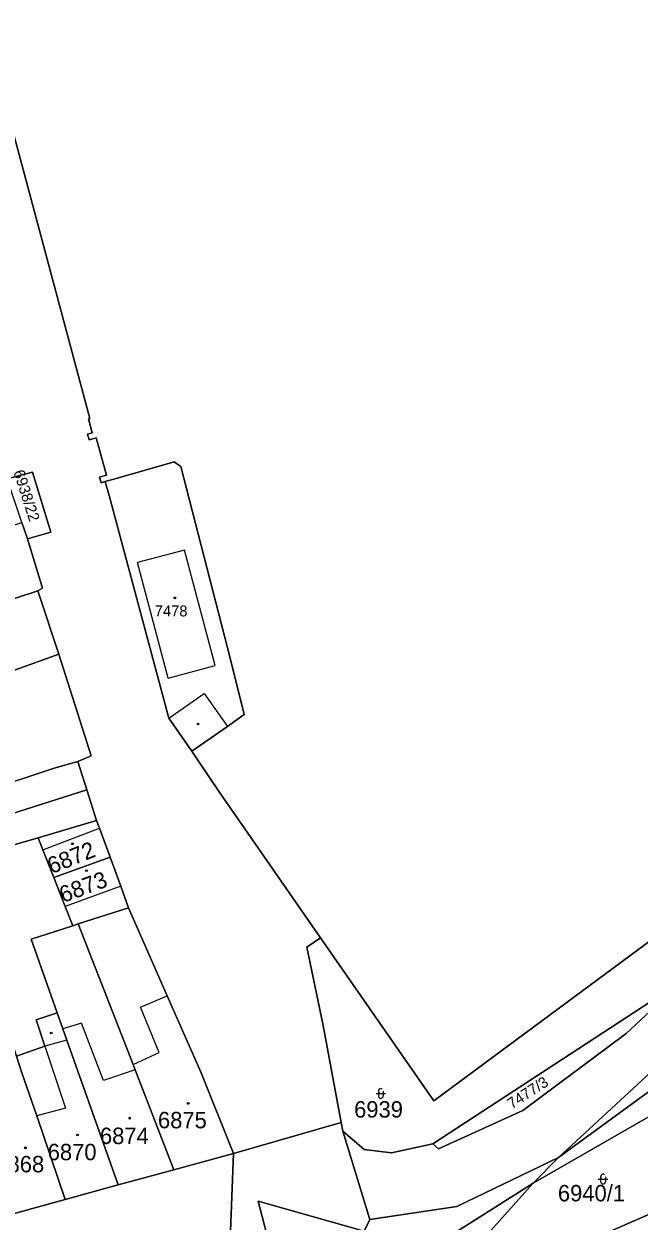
# Model space of a CAD drawing. Extents: x -596233 to -595156, y -1161235 to -1159375.
# Drawn here: x -595331.7 to -595268, y -1160156.8 to -1160032.8 of the extents above; entities that cross this region are included whole.
import ezdxf

# ---------------------------------------------------------------- set-up
doc = ezdxf.new("R2010")
doc.units = 0
for name, color, linetype in [('KN_CAR_KR', 7, 'Continuous'), ('KN_KULTURY', 7, 'Continuous'), ('KN_PARC_CIS_POZ', 7, 'Continuous'), ('KN_PARC_CIS_STAV', 7, 'Continuous'), ('KN_PARC_PLOCHA', 7, 'Continuous'), ('parcely_l', 7, 'Continuous')]:
    doc.layers.add(name, color=color, linetype=linetype)

msp = doc.modelspace()

# ---------------------------------------------------------------- linework, layer by layer
at = {"layer": 'KN_CAR_KR'}
for points in [[(-595315.11, -1160087.3), (-595319.97, -1160088.6)], [(-595311.93, -1160099.26), (-595315.11, -1160087.3)], [(-595316.78, -1160100.58), (-595319.97, -1160088.6)], [(-595316.78, -1160100.58), (-595311.93, -1160099.26)], [(-595316.73, -1160104.72), (-595313.05, -1160102.16)], [(-595313.05, -1160102.16), (-595310.66, -1160105.57)], [(-595329.78, -1160118.35), (-595323.91, -1160116.12)], [(-595321.71, -1160122.13), (-595327.47, -1160124.22)], [(-595319.65, -1160134.66), (-595316.88, -1160133.48)], [(-595317.73, -1160139.34), (-595319.65, -1160134.66)], [(-595325.76, -1160136.31), (-595327.69, -1160136.89)], [(-595323.48, -1160142.25), (-595325.76, -1160136.31)], [(-595327.27, -1160138.09), (-595329.56, -1160138.69)], [(-595329.56, -1160138.69), (-595327.41, -1160145.11)], [(-595320.43, -1160140.61), (-595317.73, -1160139.34)], [(-595320.22, -1160141.16), (-595323.48, -1160142.25)], [(-595327.41, -1160145.11), (-595330.39, -1160145.93)]]:
    msp.add_lwpolyline(points, dxfattribs=at)
at = {"layer": 'KN_KULTURY'}
for p, q in [((-595295.01, -1160143.35), (-595295.01, -1160143.85)), ((-595294.51, -1160143.35), (-595294.51, -1160143.85)), ((-595295.26, -1160143.6), (-595294.26, -1160143.6)), ((-595272.24, -1160152.47), (-595271.24, -1160152.47)), ((-595271.99, -1160152.22), (-595271.99, -1160152.72)), ((-595271.49, -1160152.22), (-595271.49, -1160152.72))]:
    msp.add_line(p, q, dxfattribs=at)
for centre, radius in [((-595316.09, -1160092.26), 0.09), ((-595316.09, -1160092.26), 0.0398), ((-595313.7, -1160105.32), 0.09), ((-595313.7, -1160105.32), 0.0398), ((-595326.69, -1160117.73), 0.09), ((-595326.69, -1160117.73), 0.0398), ((-595325.26, -1160120.52), 0.09), ((-595325.26, -1160120.52), 0.0398), ((-595328.9, -1160137.34), 0.09), ((-595328.9, -1160137.34), 0.0398), ((-595314.72, -1160144.63), 0.09), ((-595314.72, -1160144.63), 0.0398), ((-595320.78, -1160146.16), 0.09), ((-595320.78, -1160146.16), 0.0398), ((-595326.18, -1160147.9), 0.09), ((-595326.18, -1160147.9), 0.0398), ((-595331.58, -1160149.23), 0.09), ((-595331.58, -1160149.23), 0.0398)]:
    msp.add_circle(centre, radius, dxfattribs=at)
for centre, start, end in [((-595294.7597, -1160143.3503), 53.240312, 233.240312), ((-595294.7597, -1160143.8503), 180, 0), ((-595271.7397, -1160152.2203), 53.240312, 233.240312), ((-595271.7397, -1160152.7203), 180, 0)]:
    msp.add_arc(centre, 0.25, start, end, dxfattribs=at)
at = {"layer": 'KN_PARC_PLOCHA'}
for points in [[(-595336.26, -1160031.37), (-595324.9, -1160073.68), (-595325.04, -1160073.71), (-595324.65, -1160075.16), (-595325.13, -1160075.29), (-595324.97, -1160075.87), (-595324.24, -1160075.68), (-595323.18, -1160079.53), (-595323.92, -1160079.75), (-595323.74, -1160080.33), (-595323.3, -1160080.2), (-595322.89, -1160081.65), (-595316.73, -1160104.72), (-595314.35, -1160108.14), (-595313.99, -1160108.66), (-595311.52, -1160112.34), (-595301.02, -1160127.48), (-595302.42, -1160128.44), (-595300.75, -1160136.56), (-595298.87, -1160146.6), (-595310.03, -1160149.83), (-595313.37, -1160141.48), (-595316.88, -1160133.48), (-595320.89, -1160124.36), (-595321.71, -1160122.13), (-595322.81, -1160119.13), (-595323.91, -1160116.12), (-595324.2, -1160115.33), (-595325.22, -1160112.15), (-595326.15, -1160109.2), (-595324.78, -1160108.63), (-595328.13, -1160098.08), (-595330.29, -1160091.53), (-595329.8, -1160091.24), (-595331.36, -1160086.15), (-595328.93, -1160085.45), (-595330.86, -1160079.24), (-595333.48, -1160079.92)], [(-595264.98, -1160126.39), (-595274.65, -1160133.54), (-595289.28, -1160144.36), (-595301.02, -1160127.48), (-595311.52, -1160112.34), (-595313.99, -1160108.66), (-595314.35, -1160108.14), (-595310.66, -1160105.57), (-595308.9, -1160104.34), (-595310.38, -1160098.51), (-595315.49, -1160078.65), (-595316.16, -1160078.16), (-595322.18, -1160079.88), (-595322.67, -1160080.02), (-595322.96, -1160080.11), (-595323.3, -1160080.2), (-595323.74, -1160080.33), (-595323.92, -1160079.75), (-595323.18, -1160079.53), (-595324.24, -1160075.68), (-595324.97, -1160075.87), (-595325.13, -1160075.29), (-595324.65, -1160075.16), (-595325.04, -1160073.71), (-595324.9, -1160073.68), (-595336.26, -1160031.37)], [(-595266.29, -1160140.94), (-595276.37, -1160150.23), (-595286.89, -1160155.31), (-595295.89, -1160156.64), (-595298.7, -1160147.5), (-595296.49, -1160149.4), (-595293.64, -1160149.75), (-595289.36, -1160148.82), (-595288.8, -1160149.34), (-595280.05, -1160145.37), (-595269.35, -1160137.38), (-595263.39, -1160131.86)], [(-595310.51, -1160162.33), (-595310.03, -1160149.83), (-595298.87, -1160146.6), (-595298.7, -1160147.5), (-595295.89, -1160156.64), (-595296.48, -1160157.88), (-595307.46, -1160154.77), (-595303.8, -1160168.81)], [(-595332.86, -1160156.07), (-595327.47, -1160154.57), (-595321.96, -1160153.07), (-595316.19, -1160151.5), (-595310.03, -1160149.83), (-595310.51, -1160162.33), (-595314.75, -1160163.5), (-595314.79, -1160163.35), (-595317.49, -1160164.08), (-595320.25, -1160164.84), (-595320.22, -1160164.99), (-595323.71, -1160165.97), (-595329.94, -1160167.73), (-595336.24, -1160169.47)], [(-595282.36, -1160162.84), (-595258.21, -1160152.3), (-595257.63, -1160152.84), (-595252.55, -1160156.11), (-595246.76, -1160162.92)]]:
    msp.add_lwpolyline(points, dxfattribs=at)
for points in [[(-595314.35, -1160108.14), (-595316.73, -1160104.72), (-595322.89, -1160081.65), (-595323.3, -1160080.2), (-595322.96, -1160080.11), (-595322.67, -1160080.02), (-595322.18, -1160079.88), (-595316.16, -1160078.16), (-595315.49, -1160078.65), (-595310.38, -1160098.51), (-595308.9, -1160104.34), (-595310.66, -1160105.57)], [(-595331.36, -1160086.15), (-595331.95, -1160084.45), (-595333.48, -1160079.92), (-595330.86, -1160079.24), (-595328.93, -1160085.45)], [(-595331.36, -1160086.15), (-595329.8, -1160091.24), (-595330.29, -1160091.53), (-595334.55, -1160092.92), (-595338.7, -1160094.28), (-595340.66, -1160087.66), (-595336.78, -1160086.02), (-595331.95, -1160084.45)], [(-595328.13, -1160098.08), (-595341.94, -1160103.05), (-595347.04, -1160104.66), (-595348.44, -1160105.16), (-595369.6, -1160112.19), (-595372.1, -1160106.19), (-595344.13, -1160096.24), (-595338.7, -1160094.28), (-595334.55, -1160092.92), (-595330.29, -1160091.53)], [(-595326.15, -1160109.2), (-595328.6, -1160109.91), (-595336.13, -1160112.4), (-595344.11, -1160114.7), (-595347.04, -1160104.66), (-595341.94, -1160103.05), (-595328.13, -1160098.08), (-595324.78, -1160108.63)], [(-595325.22, -1160112.15), (-595344.1, -1160118.16), (-595345.21, -1160115.03), (-595344.11, -1160114.7), (-595336.13, -1160112.4), (-595328.6, -1160109.91), (-595326.15, -1160109.2)], [(-595324.2, -1160115.33), (-595330.26, -1160117.12), (-595339.27, -1160119.69), (-595344.64, -1160121.24), (-595349.69, -1160122.72), (-595355.15, -1160124.32), (-595361.29, -1160126.12), (-595368.87, -1160128.21), (-595375.18, -1160129.95), (-595380.66, -1160131.56), (-595386.34, -1160133.24), (-595393.7, -1160135.41), (-595399.04, -1160136.98), (-595404.54, -1160138.59), (-595410.25, -1160140.09), (-595411.75, -1160135.4), (-595394.86, -1160130.1), (-595367.47, -1160121.29), (-595355.84, -1160118.19), (-595345.21, -1160115.03), (-595344.1, -1160118.16), (-595325.22, -1160112.15)], [(-595322.81, -1160119.13), (-595328.65, -1160121.23), (-595329.78, -1160118.35), (-595330.26, -1160117.12), (-595324.2, -1160115.33), (-595323.91, -1160116.12)], [(-595328.65, -1160121.23), (-595327.47, -1160124.22), (-595326.68, -1160126.22), (-595330.99, -1160127.61), (-595328.28, -1160135.23), (-595330.47, -1160135.96), (-595329.56, -1160138.69), (-595332.49, -1160139.72), (-595332.8, -1160138.81), (-595339.27, -1160119.69), (-595330.26, -1160117.12), (-595329.78, -1160118.35)], [(-595320.89, -1160124.36), (-595326.11, -1160126.04), (-595326.68, -1160126.22), (-595327.47, -1160124.22), (-595328.65, -1160121.23), (-595322.81, -1160119.13), (-595321.71, -1160122.13)], [(-595263.39, -1160131.86), (-595289.36, -1160148.82), (-595293.64, -1160149.75), (-595296.49, -1160149.4), (-595298.7, -1160147.5), (-595298.87, -1160146.6), (-595300.75, -1160136.56), (-595302.42, -1160128.44), (-595301.02, -1160127.48), (-595289.28, -1160144.36), (-595274.65, -1160133.54), (-595264.98, -1160126.39), (-595258.76, -1160121.85)], [(-595310.03, -1160149.83), (-595316.19, -1160151.5), (-595320.22, -1160141.16), (-595320.43, -1160140.61), (-595326.11, -1160126.04), (-595320.89, -1160124.36), (-595316.88, -1160133.48), (-595313.37, -1160141.48)], [(-595316.19, -1160151.5), (-595321.96, -1160153.07), (-595327.27, -1160138.09), (-595327.69, -1160136.89), (-595328.28, -1160135.23), (-595330.99, -1160127.61), (-595326.68, -1160126.22), (-595326.11, -1160126.04), (-595320.43, -1160140.61), (-595320.22, -1160141.16)], [(-595248.39, -1160129.82), (-595276.37, -1160150.23), (-595266.29, -1160140.94), (-595250.91, -1160126.53)], [(-595247.15, -1160131.43), (-595247.76, -1160131.89), (-595250.21, -1160132.83), (-595255.84, -1160136.68), (-595261.54, -1160142.89), (-595278.99, -1160152.89), (-595276.37, -1160150.23), (-595248.39, -1160129.82)], [(-595289.36, -1160148.82), (-595263.39, -1160131.86), (-595269.35, -1160137.38), (-595280.05, -1160145.37), (-595288.8, -1160149.34)], [(-595321.96, -1160153.07), (-595327.47, -1160154.57), (-595330.39, -1160145.93), (-595331.94, -1160141.46), (-595332.49, -1160139.72), (-595329.56, -1160138.69), (-595330.47, -1160135.96), (-595328.28, -1160135.23), (-595327.69, -1160136.89), (-595327.27, -1160138.09)], [(-595332.49, -1160139.72), (-595331.94, -1160141.46), (-595330.39, -1160145.93), (-595327.47, -1160154.57), (-595332.86, -1160156.07), (-595335.78, -1160147.45), (-595337.99, -1160140.7), (-595336, -1160139.95), (-595335.98, -1160140.01), (-595332.8, -1160138.81)], [(-595258.21, -1160152.3), (-595282.36, -1160162.84), (-595285.95, -1160160.69), (-595278.99, -1160152.89), (-595261.54, -1160142.89), (-595263.61, -1160147.28)], [(-595278.99, -1160152.89), (-595289.81, -1160159.77), (-595299.44, -1160165.12), (-595300.13, -1160165.51), (-595296.48, -1160157.88), (-595295.89, -1160156.64), (-595286.89, -1160155.31), (-595276.37, -1160150.23)], [(-595282.36, -1160162.84), (-595298.46, -1160167.16), (-595299.44, -1160165.12), (-595289.81, -1160159.77), (-595278.99, -1160152.89), (-595285.95, -1160160.69)], [(-595296.48, -1160157.88), (-595300.13, -1160165.51), (-595299.44, -1160165.12), (-595298.46, -1160167.16), (-595303.8, -1160168.81), (-595307.46, -1160154.77)]]:
    msp.add_lwpolyline(points, close=True, dxfattribs=at)
at = {"layer": 'parcely_l'}
for points in [[(-595323.3, -1160080.2), (-595323.74, -1160080.33), (-595323.92, -1160079.75), (-595323.18, -1160079.53), (-595324.24, -1160075.68), (-595324.97, -1160075.87), (-595325.13, -1160075.29), (-595324.65, -1160075.16), (-595325.04, -1160073.71), (-595324.9, -1160073.68), (-595336.26, -1160031.37), (-595350.03, -1159978.41)], [(-595314.35, -1160108.14), (-595310.66, -1160105.57), (-595308.9, -1160104.34), (-595310.38, -1160098.51), (-595315.49, -1160078.65), (-595316.16, -1160078.16), (-595322.18, -1160079.88), (-595322.67, -1160080.02), (-595322.96, -1160080.11), (-595323.3, -1160080.2)], [(-595331.36, -1160086.15), (-595328.93, -1160085.45), (-595330.86, -1160079.24), (-595333.48, -1160079.92)], [(-595323.3, -1160080.2), (-595322.89, -1160081.65), (-595316.73, -1160104.72), (-595314.35, -1160108.14)], [(-595331.95, -1160084.45), (-595331.36, -1160086.15)], [(-595331.36, -1160086.15), (-595329.8, -1160091.24), (-595330.29, -1160091.53)], [(-595330.29, -1160091.53), (-595334.55, -1160092.92), (-595338.7, -1160094.28)], [(-595328.13, -1160098.08), (-595330.29, -1160091.53)], [(-595347.04, -1160104.66), (-595341.94, -1160103.05), (-595328.13, -1160098.08)], [(-595326.15, -1160109.2), (-595324.78, -1160108.63), (-595328.13, -1160098.08)], [(-595301.02, -1160127.48), (-595311.52, -1160112.34), (-595313.99, -1160108.66), (-595314.35, -1160108.14)], [(-595344.11, -1160114.7), (-595336.13, -1160112.4), (-595328.6, -1160109.91), (-595326.15, -1160109.2)], [(-595326.15, -1160109.2), (-595325.22, -1160112.15)], [(-595345.21, -1160115.03), (-595344.1, -1160118.16), (-595325.22, -1160112.15)], [(-595325.22, -1160112.15), (-595324.2, -1160115.33)], [(-595330.26, -1160117.12), (-595324.2, -1160115.33)], [(-595324.2, -1160115.33), (-595323.91, -1160116.12), (-595322.81, -1160119.13)], [(-595330.26, -1160117.12), (-595339.27, -1160119.69)], [(-595328.65, -1160121.23), (-595329.78, -1160118.35), (-595330.26, -1160117.12)], [(-595322.81, -1160119.13), (-595328.65, -1160121.23)], [(-595320.89, -1160124.36), (-595321.71, -1160122.13), (-595322.81, -1160119.13)], [(-595326.68, -1160126.22), (-595327.47, -1160124.22), (-595328.65, -1160121.23)], [(-595258.76, -1160121.85), (-595264.98, -1160126.39), (-595274.65, -1160133.54), (-595289.28, -1160144.36), (-595301.02, -1160127.48)], [(-595326.11, -1160126.04), (-595320.89, -1160124.36)], [(-595320.89, -1160124.36), (-595316.88, -1160133.48), (-595313.37, -1160141.48), (-595310.03, -1160149.83)], [(-595326.11, -1160126.04), (-595326.68, -1160126.22)], [(-595316.19, -1160151.5), (-595320.22, -1160141.16), (-595320.43, -1160140.61), (-595326.11, -1160126.04)], [(-595326.68, -1160126.22), (-595330.99, -1160127.61), (-595328.28, -1160135.23)], [(-595301.02, -1160127.48), (-595302.42, -1160128.44), (-595300.75, -1160136.56), (-595298.87, -1160146.6)], [(-595276.37, -1160150.23), (-595248.39, -1160129.82)], [(-595289.36, -1160148.82), (-595263.39, -1160131.86)], [(-595263.39, -1160131.86), (-595269.35, -1160137.38), (-595280.05, -1160145.37), (-595288.8, -1160149.34), (-595289.36, -1160148.82)], [(-595332.49, -1160139.72), (-595329.56, -1160138.69), (-595330.47, -1160135.96), (-595328.28, -1160135.23)], [(-595328.28, -1160135.23), (-595327.69, -1160136.89), (-595327.27, -1160138.09), (-595321.96, -1160153.07)], [(-595327.47, -1160154.57), (-595330.39, -1160145.93), (-595331.94, -1160141.46), (-595332.49, -1160139.72)], [(-595276.37, -1160150.23), (-595266.29, -1160140.94)], [(-595261.54, -1160142.89), (-595278.99, -1160152.89)], [(-595298.87, -1160146.6), (-595310.03, -1160149.83)], [(-595298.87, -1160146.6), (-595298.7, -1160147.5)], [(-595298.7, -1160147.5), (-595295.89, -1160156.64)], [(-595298.7, -1160147.5), (-595296.49, -1160149.4), (-595293.64, -1160149.75), (-595289.36, -1160148.82)], [(-595310.03, -1160149.83), (-595316.19, -1160151.5)], [(-595310.51, -1160162.33), (-595310.03, -1160149.83)], [(-595276.37, -1160150.23), (-595286.89, -1160155.31), (-595295.89, -1160156.64)], [(-595278.99, -1160152.89), (-595276.37, -1160150.23)], [(-595321.96, -1160153.07), (-595316.19, -1160151.5)], [(-595321.96, -1160153.07), (-595327.47, -1160154.57)], [(-595299.44, -1160165.12), (-595289.81, -1160159.77), (-595278.99, -1160152.89)], [(-595278.99, -1160152.89), (-595285.95, -1160160.69), (-595282.36, -1160162.84)], [(-595282.36, -1160162.84), (-595258.21, -1160152.3)], [(-595332.86, -1160156.07), (-595327.47, -1160154.57)], [(-595296.48, -1160157.88), (-595307.46, -1160154.77), (-595303.8, -1160168.81)], [(-595295.89, -1160156.64), (-595296.48, -1160157.88)]]:
    msp.add_lwpolyline(points, dxfattribs=at)

# ---------------------------------------------------------------- texts
at = {"layer": 'KN_PARC_CIS_POZ'}
for s, rotation, p in [('6938/22', 287.860975, (-595332.8355, -1160079.2032)), ('7477/3', 33.101824, (-595281.1857, -1160145.264))]:
    msp.add_text(s, height=1.14, rotation=rotation, dxfattribs=at).set_placement(p)
for s, p in [('6939', (-595297.5266, -1160146.1)), ('6940/1', (-595276.4166, -1160154.78))]:
    msp.add_text(s, height=1.7, dxfattribs=at).set_placement(p)
at = {"layer": 'KN_PARC_CIS_STAV'}
for s, height, p in [('7478', 1.14, (-595318.18, -1160094.18)), ('6875', 1.7, (-595317.8466, -1160147.21)), ('6874', 1.7, (-595323.8566, -1160148.84)), ('6870', 1.7, (-595329.2666, -1160150.52)), ('6868', 1.7, (-595334.6866, -1160151.77))]:
    msp.add_text(s, height=height, dxfattribs=at).set_placement(p)
for s, rotation, p in [('6872', 21.766362, (-595328.8744, -1160120.8857)), ('6873', 20.402361, (-595327.6711, -1160123.8765))]:
    msp.add_text(s, height=1.7, rotation=rotation, dxfattribs=at).set_placement(p)

doc.saveas('drawing.dxf')
